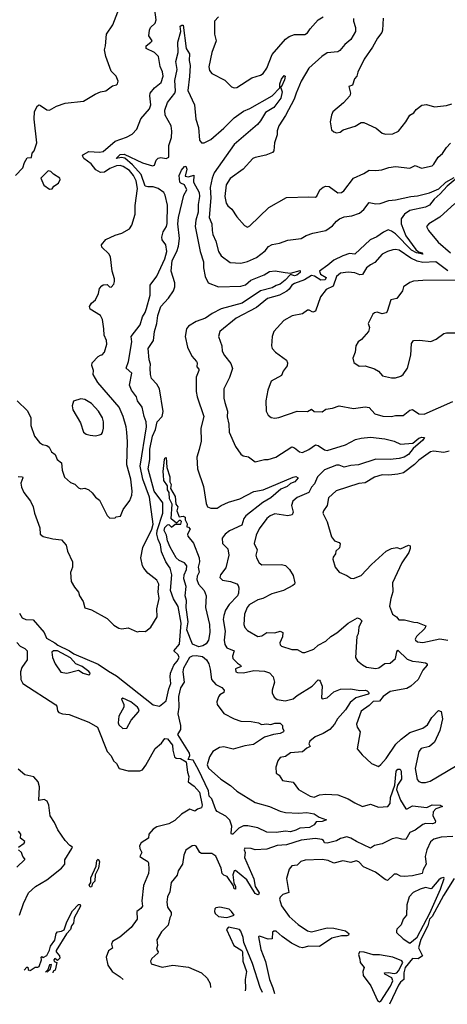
# Model space of a CAD drawing. Extents: x 1245432 to 1420865, y 606325 to 671314.
# Tile 335 of 382: x 1407617 to 1410881, y 606975 to 614495. Entities that reach past the tile are written whole.
import ezdxf

# ---------------------------------------------------------------- set-up
doc = ezdxf.new("R2010")
doc.units = 0

msp = doc.modelspace()

# ---------------------------------------------------------------- linework, layer by layer
at = {"layer": '0CON20XD'}
for points in [[(1408617.1, 614322.9), (1408628.8, 614335), (1408602.5, 614372.5), (1408606.7, 614415), (1408616, 614435), (1408651.7, 614468.3), (1408660, 614495), (1408627.5, 614725)], [(1407586, 613305), (1407641.2, 613365), (1407654.1, 613405.9), (1407675, 613440), (1407708.3, 613441.7), (1407712.5, 613475), (1407728, 613495), (1407748.8, 613555), (1407726.9, 613736.9), (1407730, 613795), (1407751.7, 613838.3), (1407765, 613844), (1407775, 613840.8), (1407825, 613808), (1407845, 613803.3), (1407897.5, 613835), (1407965, 613857.5), (1408105, 613874), (1408194.4, 613925.6), (1408235, 613943.8), (1408275, 613951.2), (1408325, 613990), (1408355, 613997.5), (1408362.5, 614005), (1408367.5, 614025), (1408353.6, 614063.6), (1408315, 614103.3), (1408274.3, 614215), (1408264.3, 614265), (1408270.9, 614295), (1408280.8, 614385), (1408328.9, 614455), (1408366.7, 614555)], [(1409135, 614516.2), (1409103.8, 614485), (1409103.9, 614386.1), (1409117.1, 614335), (1409084.4, 614245.6), (1409060, 614135), (1409065, 614107.5), (1409084.1, 614084.1), (1409184.2, 614034.2), (1409233, 613983), (1409255, 613976.2), (1409275, 613978), (1409388.8, 614051.2), (1409455, 614070.8), (1409475, 614084), (1409504.5, 614125.5), (1409545, 614230), (1409645, 614345.6), (1409675, 614368.2), (1409715, 614383.3), (1409795, 614382.5), (1409815, 614395.6), (1409835, 614425.6), (1409894.5, 614495), (1409935, 614517.3)], [(1408612.5, 612392.5), (1408612.6, 612467.4), (1408663, 612537), (1408725, 612669.4), (1408739.1, 612725), (1408733.6, 612775), (1408705.4, 612815), (1408700.9, 612835), (1408712, 612875), (1408736.7, 612915), (1408742.4, 612937.6), (1408745, 613080), (1408727.7, 613155), (1408716.4, 613175), (1408674.6, 613205), (1408635, 613218.2), (1408595, 613217.7), (1408573.8, 613223.8), (1408543.4, 613313.4), (1408477.8, 613387.8), (1408419, 613439), (1408395, 613443.6), (1408352.9, 613435), (1408383.1, 613465), (1408415, 613468.4), (1408555, 613401.6), (1408630.3, 613380.3), (1408646.4, 613383.6), (1408658.4, 613421.6), (1408675, 613438.5), (1408695, 613442.1), (1408735.5, 613434.5), (1408754.4, 613445.6), (1408754.7, 613535), (1408774.7, 613595), (1408779.3, 613645), (1408772.5, 613685), (1408728, 613765), (1408724.3, 613805), (1408745, 613863.1), (1408801.3, 613935), (1408807.6, 613952.4), (1408801.9, 614031.9), (1408819.6, 614115), (1408808.7, 614175), (1408825.9, 614244.1), (1408825.2, 614325), (1408846.7, 614405), (1408843.2, 614445), (1408855, 614454.3), (1408865, 614453.3), (1408888.1, 614275), (1408914.2, 614234.2), (1408910, 614185), (1408918.5, 614145), (1408912.8, 614062.8), (1408901.4, 613955), (1408950.9, 613845), (1408961.2, 613735), (1408983.3, 613673.3), (1408990, 613575), (1409005, 613554), (1409025, 613554.2), (1409075, 613581.1), (1409175, 613666), (1409255, 613746.1), (1409325, 613796.1), (1409375, 613817.9), (1409545.5, 613915), (1409603.8, 613975), (1409604.1, 614005), (1409615, 614042), (1409635, 614068.2), (1409642.9, 614062.9), (1409638, 614035), (1409615, 613986.2), (1409607.5, 613982.5), (1409621.2, 613945), (1409610.8, 613895), (1409556.1, 613825), (1409492.8, 613787.2), (1409455, 613721.8), (1409431.5, 613695), (1409255, 613541.1), (1409101.8, 613325), (1409085.3, 613285), (1409072, 613215), (1409077.3, 613135), (1409062.7, 612985), (1409083.9, 612935), (1409085.4, 612885), (1409092.7, 612855), (1409114.6, 612805), (1409135.4, 612725.5), (1409155, 612690.8), (1409225, 612641.9), (1409305, 612636.9), (1409355, 612647.8), (1409425, 612680), (1409490.9, 612729.1), (1409516.6, 612763.4), (1409545, 612778.8), (1409601.4, 612788.5), (1409665, 612811.1), (1409765, 612823.3), (1409805, 612847.5), (1409855, 612865.4), (1409955, 612885.6), (1410005, 612920.4), (1410035, 612957.5), (1410058.6, 612975), (1410095, 612990.9), (1410153, 612997), (1410212.3, 613017.7), (1410245, 613046.2), (1410285, 613100), (1410335, 613089.1), (1410367.8, 613092.2), (1410434.5, 613115.5), (1410485, 613120), (1410603.8, 613146.2), (1410655, 613149.1), (1410745, 613172.9), (1410815.7, 613204.2), (1410869.5, 613255), (1410935, 613289.2)], [(1410164.7, 614505), (1410164.6, 614485), (1410180.9, 614435), (1410179.6, 614405), (1410145.5, 614344.5), (1410099.2, 614305), (1410060.4, 614259.6), (1410045, 614250.9), (1409965, 614241.5), (1409924.3, 614215), (1409824.6, 614125), (1409764.7, 614025), (1409726.5, 613935), (1409712.8, 613887.2), (1409647.3, 613762.7), (1409594.3, 613685), (1409583.3, 613646.7), (1409582, 613615), (1409562.5, 613555), (1409556.2, 613495), (1409547.7, 613482.3), (1409495, 613460), (1409415, 613444), (1409396.7, 613435), (1409322, 613355), (1409225, 613282.2), (1409192.5, 613235), (1409182.7, 613145), (1409192.7, 613095), (1409205, 613072.9), (1409237.1, 613047.1), (1409275, 612990), (1409332.3, 612922.3), (1409355, 612911.2), (1409375, 612920), (1409519.7, 613060.3), (1409655, 613136.2), (1409825, 613143.3), (1409875, 613140), (1409885, 613147.5), (1409908.8, 613195), (1409933.4, 613216.6), (1409955, 613224.3), (1409980.3, 613220.3), (1410045, 613174.2), (1410074.2, 613175.8), (1410091.7, 613188.3), (1410165.7, 613284.3), (1410245, 613320.6), (1410285, 613346.7), (1410335, 613343.5), (1410381.1, 613348.9), (1410435, 613367.3), (1410485, 613372.9), (1410595, 613361.9), (1410635, 613381.2), (1410685, 613361.4), (1410765, 613380), (1410778.9, 613391.1), (1410811.9, 613445), (1410845, 613472.5), (1410875, 613520), (1410905, 613552.5)], [(1410392.2, 614507.8), (1410387.5, 614415), (1410381.7, 614398.3), (1410349.4, 614355), (1410311.4, 614285), (1410245.8, 614195), (1410197.5, 614095), (1410190, 614065), (1410173.8, 614045), (1410157.5, 613995), (1410130, 613985), (1410143.3, 613935), (1410136.7, 613915), (1410089.7, 613860.3), (1410008.7, 613791.3), (1409996.9, 613765), (1409987.5, 613715), (1409997.1, 613655), (1410015, 613639.2), (1410035, 613632.5), (1410064.1, 613635.9), (1410087, 613653), (1410178.1, 613681.9), (1410225, 613709.2), (1410245, 613710), (1410337.7, 613667.7), (1410385, 613627.5), (1410408.8, 613621.2), (1410465, 613622.5), (1410508.8, 613645), (1410564.3, 613715.7), (1410594.3, 613765.7), (1410625, 613783.8), (1410645, 613810), (1410686.4, 613843.6), (1410723, 613847), (1410785, 613830), (1410875, 613839.2), (1410916.5, 613853.5)], [(1407597.5, 611585), (1407677, 611507), (1407702, 611455), (1407700.8, 611395), (1407729.2, 611315), (1407768.8, 611265), (1407791.9, 611251.9), (1407825, 611244.3), (1407841.3, 611231.3), (1407858.8, 611195), (1407886.9, 611175), (1407904, 611135), (1407935, 611110), (1407940, 611055), (1407960, 611000), (1408005, 610960), (1408037, 610947), (1408065, 610920.8), (1408085, 610912.5), (1408115, 610916.7), (1408145, 610903.3), (1408171.2, 610881.2), (1408195, 610848.8), (1408227.5, 610825), (1408285, 610707.5), (1408305, 610687.5), (1408345, 610690), (1408353, 610697), (1408386.4, 610703.6), (1408406.9, 610755), (1408456.9, 610823.1), (1408472.1, 610865), (1408474.6, 610895), (1408464.7, 610984.7), (1408433.9, 611095), (1408439.6, 611270.4), (1408434.6, 611344.6), (1408429.6, 611385), (1408407.1, 611465), (1408377.5, 611535), (1408214.6, 611725), (1408177.9, 611785), (1408179.5, 611815), (1408168.1, 611855), (1408170, 611875), (1408215, 611922), (1408235, 611932), (1408246.7, 611935), (1408263.8, 611955), (1408282.7, 612017.3), (1408278.9, 612045), (1408261.4, 612085), (1408260, 612135), (1408248.1, 612205), (1408234.2, 612235), (1408156.2, 612285), (1408150.8, 612305), (1408165, 612330), (1408195, 612356.2), (1408219.2, 612405), (1408227.5, 612442.5), (1408245, 612463.8), (1408255, 612471.2), (1408283.6, 612473.6), (1408302.5, 612455), (1408315, 612452.5), (1408336.7, 612475), (1408342, 612495), (1408342, 612515), (1408322.5, 612575), (1408311.2, 612685), (1408297.7, 612707.7), (1408245, 612757.5), (1408241.2, 612775), (1408275, 612816.2), (1408345, 612850.8), (1408397.5, 612865), (1408455, 612897.5), (1408472.5, 612925), (1408498.8, 613011.2), (1408498.6, 613075), (1408516.6, 613205), (1408505.9, 613264.1), (1408485.2, 613305), (1408455, 613342.9), (1408407.2, 613375), (1408385, 613382.1), (1408355, 613378.1), (1408305, 613359.7), (1408265, 613330.4), (1408235, 613328.2), (1408198.6, 613348.6), (1408162, 613395), (1408106.9, 613435), (1408097.7, 613455), (1408104.3, 613465.7), (1408145, 613487.7), (1408225, 613482.7), (1408255, 613489.3), (1408345, 613567.5), (1408431.7, 613598.3), (1408475, 613621.2), (1408511.2, 613658.8), (1408542.8, 613737.2), (1408606.9, 613815), (1408618.2, 613845), (1408610.4, 613915), (1408613.8, 613935), (1408645, 613975.4), (1408696.5, 614015), (1408712.3, 614065), (1408707.1, 614097.1), (1408688.9, 614138.9), (1408677.5, 614215), (1408645.5, 614245), (1408583.1, 614275), (1408582.9, 614295), (1408617.1, 614322.9)], [(1407845, 613200), (1407865, 613202.5), (1407877.5, 613225), (1407913.9, 613246.1), (1407926.2, 613275), (1407923.3, 613285), (1407874.5, 613314.5), (1407855, 613336), (1407835, 613341.2), (1407778.8, 613285), (1407800.5, 613230.5), (1407845, 613200)], [(1408295, 609518.3), (1408355, 609484.8), (1408635, 609261.1), (1408685, 609251.2), (1408735.9, 609294.1), (1408755.3, 609385), (1408771.5, 609425), (1408765.5, 609475), (1408768.5, 609505), (1408792.5, 609565), (1408820.4, 609595), (1408835.3, 609624.8), (1408825.9, 609645), (1408792.7, 609675), (1408836.3, 609726.3), (1408850.4, 609885), (1408827, 610013.1), (1408791.4, 610071.4), (1408767.6, 610135), (1408779, 610255), (1408767, 610305), (1408754.1, 610325), (1408732.2, 610355), (1408700.6, 610430.6), (1408692.9, 610485), (1408673.9, 610523.9), (1408663.8, 610565), (1408666.7, 610595), (1408709.3, 610725), (1408709.3, 610805), (1408642.9, 610895), (1408596.9, 611065), (1408611.3, 611135), (1408609.7, 611215), (1408630.9, 611315), (1408652.8, 611365), (1408666.9, 611423.1), (1408704.8, 611465), (1408713.2, 611503.2), (1408684.9, 611675), (1408665, 611712.2), (1408623, 611755), (1408615, 611786.2), (1408613.7, 611833.7), (1408616, 611865), (1408606.4, 611896.4), (1408597.9, 611985), (1408637.6, 612045), (1408646.2, 612115), (1408664.8, 612174.8), (1408670.9, 612235), (1408695.2, 612304.8), (1408752.8, 612367.2), (1408790.4, 612425), (1408802.1, 612455), (1408800.4, 612485), (1408774.4, 612574.4), (1408780, 612655), (1408815.6, 612724.4), (1408828.1, 612765), (1408837.9, 612825), (1408824.8, 612935), (1408829.2, 612985), (1408869.4, 613155), (1408893.8, 613195), (1408875.3, 613235.3), (1408846.2, 613246.2), (1408840, 613255), (1408833.8, 613305), (1408851.5, 613345), (1408875, 613373.1), (1408885, 613375.6), (1408891.8, 613355), (1408881.2, 613301.2), (1408905, 613295.6), (1408946.9, 613306.9), (1408944.4, 613255), (1408986.3, 613175), (1408989.8, 613145), (1408978.8, 613085), (1408980.6, 613025), (1408961.6, 612965), (1408957.3, 612915), (1408995.2, 612725.2), (1409020.8, 612645), (1409020.8, 612600.8), (1409033.3, 612533.3), (1409056.4, 612486.4), (1409135, 612454.5), (1409305, 612458.9), (1409340, 612470), (1409381.4, 612505), (1409482.4, 612547.6), (1409525, 612572.9), (1409568.3, 612578.3), (1409643.9, 612563.9), (1409685, 612560), (1409759.3, 612579.3), (1409759.2, 612565), (1409732.9, 612545), (1409715, 612539.4), (1409685, 612550), (1409642.7, 612505), (1409605, 612475.9), (1409575, 612466.4), (1409545, 612447.4), (1409456.4, 612423.6), (1409315, 612331), (1409155, 612287), (1409087.5, 612252.5), (1409035, 612215.4), (1408965, 612190.8), (1408904.6, 612155), (1408891.5, 612135), (1408881.2, 612075), (1408897.1, 611995), (1408930, 611925), (1408967.8, 611885), (1408972.5, 611875), (1408969.6, 611845), (1408984.5, 611825), (1408985.6, 611815), (1408963.8, 611765), (1408965.3, 611654.7), (1408971.4, 611615), (1409022.2, 611465), (1409000.7, 611375), (1409001.3, 611275), (1408988.1, 611211.9), (1408968.1, 611155), (1408973.5, 611065), (1409020.2, 610930.2), (1409041.1, 610801.1), (1409052, 610775), (1409075, 610764.4), (1409125, 610765.7), (1409154.6, 610785.4), (1409210.4, 610809.5), (1409298, 610835), (1409405, 610892.5), (1409475, 610905.7), (1409705, 611000.9), (1409725.4, 611005.4), (1409742, 610995), (1409716.9, 610965), (1409685, 610952.9), (1409659.1, 610930.9), (1409611.2, 610908.8), (1409535, 610842.2), (1409472.6, 610807.4), (1409342.7, 610705), (1409328.9, 610685), (1409313.6, 610635), (1409217.8, 610592.3), (1409184.5, 610565), (1409163.3, 610535), (1409164.3, 610495), (1409206.9, 610455), (1409214.5, 610405), (1409190.3, 610309.7), (1409151.2, 610255), (1409144.2, 610234.2), (1409165, 610214), (1409225.7, 610204.3), (1409275, 610185.7), (1409286, 610175), (1409290.8, 610155), (1409287.5, 610115), (1409279.2, 610095), (1409215, 610028.1), (1409189.1, 609985), (1409174.6, 609945.4), (1409171.5, 609915), (1409186.8, 609825), (1409178.9, 609755), (1409182.3, 609722.3), (1409197.8, 609697.8), (1409253.1, 609675), (1409242.3, 609635), (1409245.4, 609615), (1409279.6, 609579.5), (1409303.3, 609565), (1409306.7, 609555), (1409263.5, 609536.5), (1409266.2, 609515), (1409278.6, 609508.6), (1409325, 609507.8), (1409405, 609524.4), (1409485, 609520.4), (1409525, 609506.2), (1409552.5, 609475), (1409562.9, 609435), (1409544, 609375), (1409543.8, 609355), (1409560.9, 609320.9), (1409583.3, 609303.3), (1409643.4, 609293.4), (1409705, 609308.8), (1409735.7, 609334.3), (1409849.5, 609405), (1409895, 609452), (1409905, 609451.2), (1409911.8, 609441.8), (1409926.1, 609406.1), (1409921.4, 609315), (1409927.3, 609307.3), (1409965, 609316.9), (1410015, 609362.1), (1410067.3, 609382.7), (1410145, 609383.8), (1410215, 609370.9), (1410255, 609374.6), (1410269.4, 609369.4), (1410284.6, 609355), (1410278.2, 609345), (1410183.8, 609316.2), (1410139.3, 609280.7), (1410103.9, 609225), (1410043.9, 609155), (1410021.5, 609115), (1409984.6, 609075), (1409935, 609044), (1409872.9, 609017.1), (1409832, 608985), (1409824, 608965), (1409835, 608943.3), (1409808.8, 608931.2), (1409776.5, 608903.4), (1409683.8, 608895), (1409645, 608868.1), (1409605, 608859.2), (1409588, 608835), (1409573.3, 608785), (1409575, 608740), (1409597.5, 608725), (1409622.5, 608685), (1409705, 608672.5), (1409746, 608616), (1409835, 608564.4), (1409865, 608557.8), (1409905.9, 608574.1), (1409955, 608581.2), (1410045, 608575.4), (1410125, 608543.9), (1410174.8, 608514.8), (1410235, 608485.9), (1410295, 608503.9), (1410355, 608480.4), (1410427.5, 608485), (1410445, 608508.8), (1410448.6, 608555), (1410481.1, 608648.9), (1410491.1, 608755), (1410505, 608770), (1410520.6, 608770.6), (1410528.5, 608755), (1410532.7, 608695), (1410502.2, 608647.8), (1410494.6, 608615), (1410523.3, 608535), (1410565, 608468.6), (1410575, 608467.8), (1410615, 608489.6), (1410725, 608477.5), (1410765, 608498.7), (1410827, 608497), (1410845.7, 608485), (1410795, 608468.1), (1410772.5, 608445), (1410770.6, 608415), (1410792, 608375), (1410790, 608360), (1410767.4, 608352.6), (1410715.5, 608355.5), (1410695, 608347.5), (1410635, 608305.6), (1410595, 608287.5), (1410565.5, 608234.5), (1410535, 608235.4), (1410495, 608245.3), (1410460.4, 608239.5), (1410385, 608200.8), (1410325, 608188.5), (1410295, 608166.4), (1410187.6, 608217.6), (1410145, 608244.6), (1410115, 608253.1), (1410065, 608240.3), (1410035.9, 608224.1), (1409965, 608206.9), (1409945, 608207.5), (1409937.1, 608225), (1409923.5, 608233.5), (1409875, 608241.3), (1409765, 608228.8), (1409655, 608194.1), (1409583, 608187), (1409505, 608158.9), (1409415.7, 608154.3), (1409384.5, 608164.5), (1409335, 608166.4), (1409330, 608155), (1409338.2, 608135), (1409332.2, 608095), (1409405.7, 607934.3), (1409414.6, 607874.6), (1409445.5, 607825.6), (1409443.8, 607816.2), (1409435, 607811.2), (1409415, 607821.4), (1409350.4, 607925), (1409265, 607996.2), (1409254.5, 607995), (1409244.4, 607965), (1409251.9, 607901.9), (1409265.3, 607874.7), (1409265, 607853.8), (1409255, 607856.7), (1409249.1, 607879.1), (1409200.7, 607950.7), (1409175, 607960.6), (1409163.4, 607973.4), (1409156, 608015), (1409115, 608105.8), (1409085, 608125.6), (1409005, 608125.6), (1408991.9, 608135), (1408965, 608183.1), (1408955, 608188.1), (1408934.2, 608185.8), (1408885, 608152.5), (1408870, 608115), (1408860.8, 608045), (1408827.5, 607995), (1408819.7, 607960.3), (1408773.1, 607905), (1408762, 607835), (1408744.2, 607795), (1408740.8, 607755), (1408745, 607717.5), (1408772.5, 607675), (1408774.4, 607655), (1408763.3, 607635), (1408751.7, 607578.3), (1408700.3, 607529.7), (1408663.9, 607466.1), (1408670, 607425), (1408662.5, 607395), (1408673.3, 607375), (1408671.2, 607365), (1408626.2, 607325), (1408616.2, 607305), (1408621.2, 607285), (1408705, 607258.8), (1408785, 607273.2), (1408905, 607257.3), (1409004, 607215), (1409047.5, 607175), (1409070, 607135), (1409074.6, 607103.1)], [(1410940.8, 613275), (1410880.4, 613225), (1410828, 613165), (1410780.6, 613125), (1410745, 613078.4), (1410715, 613063.2), (1410595, 613038.5), (1410555, 613011.1), (1410530.4, 612975), (1410530, 612935), (1410564.8, 612844.8), (1410640.4, 612740.3), (1410661.5, 612721.5), (1410688.8, 612715), (1410695.9, 612704.1), (1410646.2, 612715), (1410607.5, 612735), (1410485, 612859.5), (1410455, 612880.9), (1410430.8, 612889.2), (1410395, 612873.6), (1410343.2, 612836.8), (1410292.9, 612815), (1410175, 612704.7), (1410135, 612709.6), (1410085, 612692.5), (1410015, 612658.4), (1409968.4, 612621.6), (1409906.5, 612573.5), (1409912.9, 612552.9), (1409955.7, 612525.7), (1409950.3, 612509.7), (1409915, 612506), (1409866.7, 612536.7), (1409845, 612541.3), (1409790.9, 612509.1), (1409715, 612480.8), (1409695, 612467.1), (1409673.9, 612436.1), (1409657.2, 612422.8), (1409599.3, 612390.7), (1409508.6, 612365), (1409425, 612297.9), (1409268.8, 612215), (1409143.8, 612115), (1409134, 612075), (1409159.2, 612005), (1409163.6, 611963.6), (1409179.4, 611929.4), (1409228.3, 611868.3), (1409241.7, 611831.7), (1409217.6, 611762.4), (1409174.4, 611675), (1409175.5, 611605), (1409182.3, 611572.3), (1409203.1, 611505), (1409201.7, 611461.7), (1409214.2, 611405), (1409215.8, 611345), (1409265.5, 611235.5), (1409305, 611176.2), (1409324.2, 611164.2), (1409365, 611156.7), (1409415, 611117.5), (1409485, 611136.2), (1409515, 611136.7), (1409572.5, 611155), (1409695, 611232.5), (1409715.5, 611225.5), (1409753.6, 611193.6), (1409775, 611189.4), (1409825, 611211.8), (1409875, 611249.2), (1409895, 611244.2), (1409945, 611210), (1409965, 611204.6), (1410105, 611247.3), (1410180.5, 611289.5), (1410225, 611299.6), (1410295, 611305.6), (1410404.5, 611294.5), (1410475, 611276.7), (1410525, 611252.5), (1410618, 611262), (1410665, 611300), (1410686.9, 611306.9), (1410706.7, 611305), (1410695.4, 611285), (1410620, 611220), (1410585, 611174), (1410552, 611155), (1410515, 611144), (1410445, 611136.5), (1410335, 611138.2), (1410203.3, 611095), (1410145, 611091.1), (1410095, 611078.2), (1410055, 611091.9), (1410035, 611092.3), (1409945, 611057.7), (1409890.3, 611005), (1409868.8, 610951.2), (1409845.3, 610925), (1409825.5, 610885), (1409735, 610845.5), (1409702.4, 610817.6), (1409692.1, 610785), (1409704.6, 610735), (1409696.5, 610713.5), (1409664.2, 610705.8), (1409565, 610720), (1409529.2, 610705), (1409505, 610684.3), (1409445, 610605.7), (1409422.9, 610557.1), (1409407.9, 610495), (1409428.9, 610445), (1409419.5, 610405), (1409424.3, 610385.7), (1409445, 610347.5), (1409465, 610331.9), (1409615, 610333.5), (1409645.4, 610325.4), (1409676.2, 610296.2), (1409705, 610251.2), (1409718.1, 610195), (1409715.4, 610184.6), (1409702.5, 610175), (1409630.8, 610135), (1409540.8, 610109.2), (1409472.5, 610075), (1409435, 610063.3), (1409369.1, 610025), (1409353.2, 610005), (1409332.5, 609955), (1409329.1, 609875), (1409335, 609852), (1409355, 609829.2), (1409434.5, 609784.5), (1409465, 609788.5), (1409504.7, 609815.3), (1409565, 609813.5), (1409605, 609825.3), (1409625.4, 609815), (1409622.7, 609782.7), (1409602.2, 609735), (1409605, 609720), (1409615, 609710), (1409695, 609686), (1409735, 609684.2), (1409775, 609662.5), (1409795, 609661.4), (1409862.7, 609687.3), (1409895, 609718), (1409955, 609748.1), (1409992.9, 609785), (1410038.2, 609811.8), (1410125, 609885.7), (1410196.4, 609926.4), (1410215, 609920), (1410230, 609905), (1410205.6, 609854.4), (1410201.1, 609805), (1410192, 609785), (1410179.5, 609625), (1410195, 609597.5), (1410235, 609567.1), (1410265, 609550.8), (1410335, 609539.3), (1410358.1, 609545), (1410405, 609577.5), (1410445, 609580.7), (1410486.4, 609615), (1410495, 609668), (1410505, 609681.1), (1410575, 609610.7), (1410615, 609594.8), (1410665, 609589.8), (1410715, 609583.5), (1410728.1, 609575), (1410728.4, 609565), (1410695, 609526.4), (1410658.2, 609455), (1410603.3, 609405), (1410571.9, 609388.1), (1410445, 609363.3), (1410391.1, 609325), (1410365, 609289.6), (1410315, 609287.2), (1410285, 609256.2), (1410223.8, 609215), (1410187.5, 609115), (1410192.9, 609092.9), (1410217.5, 609055), (1410192.5, 608925), (1410230.7, 608880.7), (1410303.3, 608815), (1410355, 608791.2), (1410375, 608806), (1410415, 608853.1), (1410488.9, 608961.1), (1410529.2, 609000.8), (1410595, 609051.3), (1410694.7, 609085.3), (1410730.2, 609109.8), (1410763.1, 609165), (1410815, 609218.1), (1410835, 609212.5), (1410844.4, 609155), (1410825.6, 609065.6), (1410785, 608976.8), (1410745, 608944.7), (1410681.7, 608928.3), (1410665, 608907.1), (1410635.5, 608775), (1410652.6, 608692.6), (1410665, 608677.8), (1410685, 608668.9), (1410715, 608669.4), (1410749.8, 608680.2), (1410945, 608793.6)], [(1410938, 613092), (1410825, 612987.3), (1410741.2, 612935), (1410723.8, 612915), (1410737.1, 612885), (1410810.5, 612795), (1410905, 612713.6)], [(1410885, 612577.4), (1410795, 612646.1), (1410695, 612641.2), (1410652.3, 612652.3), (1410603.8, 612675), (1410515, 612734.6), (1410485, 612740.8), (1410465, 612737.9), (1410424.1, 612725.9), (1410385, 612704.4), (1410328.8, 612641.2), (1410295, 612624.3), (1410265, 612599.4), (1410235, 612548.2), (1410215, 612547.4), (1410175, 612562.5), (1410125, 612567.5), (1410065, 612558.5), (1410034.4, 612535), (1410010.8, 612459.2), (1409955.8, 612435), (1409912.4, 612377.6), (1409875, 612268.8), (1409855, 612262.5), (1409827.8, 612277.8), (1409815, 612276.7), (1409775, 612250), (1409697, 612233), (1409633.2, 612196.8), (1409558.1, 612115), (1409545.6, 612074.4), (1409538.6, 612005), (1409545, 611983.3), (1409568.8, 611955), (1409654, 611895), (1409662, 611875), (1409658.3, 611851.7), (1409628, 611812), (1409615, 611777.5), (1409535.7, 611734.3), (1409511.4, 611665), (1409495.7, 611584.3), (1409498.6, 611505), (1409512.9, 611475), (1409537.8, 611457.8), (1409565, 611452.9), (1409595, 611456.2), (1409735, 611504.2), (1409815, 611502), (1409845, 611520), (1409865, 611503.3), (1409925, 611500.4), (1409955, 611520.4), (1410005, 611527.5), (1410055, 611547.3), (1410165, 611526.4), (1410255, 611537.5), (1410284.1, 611534.1), (1410327.5, 611485), (1410388.1, 611468.1), (1410454.6, 611464.6), (1410485, 611471.8), (1410545, 611473.3), (1410595, 611511.8), (1410615, 611516.9), (1410665, 611484.2), (1410705, 611483.5), (1410925, 611580)], [(1410944.1, 612505.9), (1410695.5, 612504.5), (1410622.8, 612497.2), (1410595, 612488.6), (1410547.5, 612455), (1410540, 612425), (1410495, 612366.7), (1410450, 612355), (1410423.3, 612266.7), (1410415, 612257.5), (1410385, 612250), (1410345, 612261.2), (1410325, 612256), (1410313.8, 612245), (1410276.7, 612175), (1410286.7, 612145), (1410278.8, 612115), (1410226.6, 612053.4), (1410200, 612035), (1410182.5, 612005), (1410178.8, 611955), (1410159.3, 611909.3), (1410166.7, 611876.7), (1410208.8, 611848.8), (1410255, 611852), (1410325, 611828), (1410355, 611810), (1410385.8, 611775.8), (1410455, 611760), (1410485, 611759.2), (1410527.6, 611772.4), (1410544.1, 611785.9), (1410577.5, 611835), (1410603.6, 611933.6), (1410607, 612023), (1410623.9, 612046.1), (1410672.3, 612047.7), (1410755, 612036.7), (1410797.5, 612055), (1410855, 612098), (1410875, 612103.8), (1410965, 612104.2)], [(1407605, 611006.7), (1407637.5, 611005), (1407641.2, 610995), (1407625.8, 610955), (1407630, 610925), (1407648, 610885), (1407698.7, 610818.7), (1407719.2, 610775), (1407730.8, 610725), (1407770, 610615), (1407772.5, 610565), (1407795, 610548.8), (1407870.7, 610530.7), (1407935, 610523.3), (1407972.7, 610482.7), (1407982, 610435), (1408020.6, 610355), (1408020.6, 610315), (1408004.3, 610274.3), (1408010, 610205), (1408035, 610160), (1408065, 610122.5), (1408074.1, 610094.1), (1408100.8, 610050.8), (1408115, 610002.5), (1408165, 609988.8), (1408285, 609921.4), (1408335, 609871.9), (1408375, 609846.9), (1408397.1, 609842.9), (1408445, 609850), (1408515, 609818.8), (1408535, 609823.8), (1408578.1, 609821.9), (1408619.2, 609855), (1408665.5, 609935), (1408664.5, 609994.5), (1408680.9, 610075), (1408675.3, 610125), (1408678.8, 610185), (1408664.2, 610215), (1408595, 610266.9), (1408563.5, 610305), (1408553.6, 610325), (1408542.5, 610385), (1408558.2, 610465), (1408625, 610603.5), (1408635, 610643.3), (1408608.6, 610848.6), (1408556.8, 610985), (1408536.3, 611085), (1408583.8, 611385), (1408581.5, 611425), (1408566.9, 611465), (1408552.9, 611535), (1408517.1, 611585), (1408508.5, 611615), (1408471.5, 611665), (1408454.7, 611704.7), (1408472.5, 611795), (1408430.3, 611835), (1408448.5, 611885), (1408471.9, 612035), (1408467.8, 612075), (1408536.9, 612165), (1408554.2, 612225), (1408575, 612258.8), (1408585, 612288.8), (1408612.5, 612392.5)], [(1408195, 611316), (1408225, 611324.2), (1408240.3, 611329.7), (1408248.3, 611341.7), (1408257.5, 611375), (1408257.3, 611425), (1408248.9, 611455), (1408219.6, 611505), (1408165, 611563.3), (1408115, 611595.5), (1408085, 611600), (1408028, 611582), (1408017.5, 611545), (1408021.4, 611515), (1408080, 611415), (1408104.2, 611345), (1408125, 611330.8), (1408155, 611322.5), (1408195, 611316)], [(1408985, 609705.6), (1408935.4, 609725), (1408892.6, 609835), (1408903.7, 609895), (1408887, 610005), (1408889.6, 610059.5), (1408880, 610095), (1408888, 610165), (1408868.9, 610225), (1408873.6, 610255), (1408890.6, 610295), (1408892.8, 610325), (1408875, 610347.7), (1408834.2, 610365), (1408811.8, 610385), (1408765, 610467.5), (1408744.6, 610515), (1408738, 610558), (1408718.8, 610595), (1408725, 610616), (1408745, 610637.5), (1408755, 610640), (1408775, 610620), (1408805, 610643.3), (1408848.3, 610641.7), (1408851.7, 610661.7), (1408845, 610670), (1408835, 610670), (1408815, 610650), (1408773.3, 610683.3), (1408780.8, 610795), (1408761, 610835), (1408758.9, 610885), (1408744.6, 610905), (1408746, 610935), (1408717.1, 610975), (1408714.6, 611015.4), (1408711.8, 611045), (1408721.8, 611135), (1408725, 611147.5), (1408735, 611151.2), (1408740.4, 611075), (1408763.1, 611003.1), (1408763.3, 610965), (1408772.5, 610945), (1408768.6, 610915), (1408804.3, 610854.3), (1408809.2, 610795), (1408824, 610775), (1408816.7, 610745), (1408835, 610697.5), (1408865, 610702.5), (1408880, 610695), (1408880, 610675), (1408896.2, 610645), (1408893, 610623), (1408905, 610620), (1408918.8, 610605), (1408898.8, 610565), (1408900, 610550), (1408945, 610496.2), (1408988, 610385), (1408989.5, 610355), (1408979.6, 610315), (1408986.5, 610275), (1408971.8, 610245), (1408970.6, 610220.6), (1408982.9, 610185), (1409025, 610135.8), (1409040, 610095), (1409036.3, 610005), (1409066.3, 609875), (1409068.4, 609815), (1409058.6, 609755), (1409041.6, 609728.4), (1409015, 609712.1), (1408985, 609705.6)], [(1410895, 611199.4), (1410855, 611190.6), (1410775, 611200), (1410754.3, 611195), (1410665, 611130.8), (1410632.1, 611097.9), (1410546.6, 611033.4), (1410503.6, 611023.6), (1410435, 611017.2), (1410385, 611020), (1410325, 611001.5), (1410255, 610957.8), (1410205, 610953.1), (1410032.1, 610897.9), (1409975.6, 610844.4), (1409964.6, 610785), (1409937.1, 610745), (1409930.8, 610725), (1409965, 610660), (1409997.5, 610545), (1410020, 610515), (1410055, 610502.5), (1410063, 610493), (1410058.3, 610461.7), (1410030, 610435), (1410027.5, 610415), (1410010.7, 610389.3), (1410008.8, 610375), (1410024.5, 610314.5), (1410056.2, 610275), (1410115, 610248.9), (1410145, 610228.6), (1410165, 610226.7), (1410225, 610250.6), (1410302.2, 610335), (1410415, 610436.9), (1410454.5, 610455.5), (1410495, 610462.9), (1410525, 610454.4), (1410585, 610482.9), (1410596.9, 610476.9), (1410597.6, 610457.6), (1410588.9, 610425), (1410535, 610346), (1410463.1, 610195), (1410466, 610125), (1410450, 610075), (1410440, 610015), (1410463.3, 609955), (1410493.8, 609935), (1410510.3, 609910.3), (1410555, 609910.6), (1410625, 609892.5), (1410655, 609891.1), (1410718.1, 609865), (1410711.1, 609845), (1410645.7, 609785), (1410636, 609765), (1410638.8, 609755), (1410655, 609744.4), (1410695, 609738.9), (1410824.5, 609765.5), (1410885, 609757.1)], [(1407615, 609963.3), (1407635, 609926.7), (1407663.1, 609913.1), (1407720.5, 609910.5), (1407803.3, 609815), (1407822.1, 609772.1), (1407886.5, 609735), (1407906.9, 609716.9), (1407996.9, 609675), (1408030.9, 609650.9), (1408215, 609573), (1408295, 609518.3)], [(1407595, 609738), (1407619.7, 609709.7), (1407655, 609693.8), (1407674, 609675), (1407674.3, 609605), (1407633.4, 609546.6), (1407622.9, 609515), (1407625.3, 609455.3), (1407640.5, 609425), (1407892.5, 609262.5), (1407901.2, 609251.2), (1407905.7, 609215.7), (1407915, 609204.3), (1407944.6, 609194.6), (1407995, 609189.4), (1408145, 609130.5), (1408210.8, 609090.8), (1408285, 608906.7), (1408315, 608873.3), (1408333.3, 608835), (1408356.2, 608815), (1408376.1, 608776.1), (1408445, 608759.2), (1408535, 608757.8), (1408555, 608766.9), (1408579.7, 608800.2), (1408651.9, 608928.1), (1408700.4, 608969.6), (1408725, 609004.2), (1408745, 609001.8), (1408783.6, 608955), (1408784.9, 608915), (1408798.9, 608865), (1408811.9, 608855), (1408845, 608852), (1408887, 608827), (1408897, 608747), (1408907.3, 608715), (1408904.2, 608675), (1408949.8, 608639.8), (1408989.4, 608595), (1409010.6, 608495), (1409005, 608474.5), (1408975.4, 608464.6), (1408955, 608449.2), (1408915, 608464.3), (1408853, 608427), (1408802.3, 608377.7), (1408755.6, 608354.4), (1408665, 608330.5), (1408637, 608313), (1408604, 608275), (1408601.2, 608245), (1408545, 608209.2), (1408532.5, 608185), (1408534.5, 608165), (1408548.9, 608135), (1408534.4, 608105), (1408570, 608080), (1408594.3, 608065), (1408599.5, 608055), (1408603.3, 608003.3), (1408600.6, 607975), (1408562.7, 607882.7), (1408550.7, 607765), (1408554.5, 607725), (1408542.7, 607707.3), (1408511.2, 607685), (1408513.3, 607625), (1408468.2, 607561.8), (1408382.3, 607487.7), (1408324.5, 607455), (1408317.1, 607435), (1408325.5, 607404.4), (1408295.5, 607384.5), (1408276.7, 607335), (1408290.4, 607275), (1408324.2, 607224.2), (1408385, 607185.4), (1408407.1, 607165.6)], [(1408145, 609491.4), (1408153.3, 609495), (1408154, 609505), (1408145, 609516.7), (1408095, 609555.4), (1408044.6, 609574.6), (1408005, 609621.3), (1407905, 609673.8), (1407874.5, 609675.5), (1407861.2, 609665), (1407868.5, 609625), (1407888.2, 609575), (1407931.7, 609511.7), (1407976.8, 609503.2), (1408065, 609526), (1408102.5, 609505), (1408145, 609491.4)], [(1409235, 608273.5), (1409231.4, 608281.4), (1409237.4, 608335), (1409220.5, 608380.5), (1409191.5, 608411.5), (1409125, 608448.4), (1409115, 608460), (1409083.9, 608543.9), (1409064.1, 608565), (1409057.6, 608605), (1408983, 608765), (1408940.4, 608840.4), (1408903.6, 608843.6), (1408914.9, 608875), (1408912.4, 608892.4), (1408824, 609035), (1408847.8, 609075), (1408847.3, 609105), (1408826.6, 609193.4), (1408834.9, 609245), (1408831.5, 609325), (1408847, 609393), (1408874.9, 609435), (1408865.6, 609515), (1408869.3, 609545), (1408915, 609626.7), (1408935, 609637.7), (1408965, 609638.7), (1409012, 609632), (1409043.8, 609605), (1409060, 609575), (1409070.8, 609535), (1409080.5, 609455), (1409115, 609417.1), (1409161.4, 609395), (1409178, 609375), (1409174.2, 609355.8), (1409145, 609338), (1409135, 609324), (1409122.5, 609285), (1409125.6, 609265), (1409176.3, 609196.3), (1409253.8, 609155), (1409305, 609137.5), (1409385, 609135.6), (1409440, 609125), (1409462.7, 609112.7), (1409505, 609117.1), (1409535, 609111.4), (1409565, 609121.2), (1409605, 609121.1), (1409623.5, 609105), (1409624.2, 609084.2), (1409633.3, 609065), (1409630, 609055), (1409605, 609043.1), (1409554.2, 609035.8), (1409485.4, 609014.6), (1409401.7, 608958.3), (1409335, 608948.6), (1409247, 608923), (1409175, 608942.1), (1409142.4, 608937.6), (1409090.6, 608905), (1409066.5, 608865), (1409048.6, 608805), (1409058.6, 608778.6), (1409152.9, 608695), (1409226.7, 608646.7), (1409275, 608602.9), (1409415.9, 608515.9), (1409525, 608486.2), (1409605, 608451.1), (1409645, 608441.1), (1409745, 608434.5), (1409810.3, 608440.3), (1409865, 608430), (1409902.5, 608405), (1409960, 608385), (1409925, 608370), (1409880.4, 608369.5), (1409864, 608345), (1409830, 608325), (1409755, 608319.7), (1409725, 608303.9), (1409685, 608293), (1409645, 608297.1), (1409575, 608286.6), (1409505, 608289.6), (1409435, 608322.5), (1409359.1, 608339.1), (1409325, 608337.9), (1409289.3, 608320.7), (1409245, 608274.1), (1409235, 608273.5)], [(1408405, 609081.2), (1408435, 609083.3), (1408469.2, 609145), (1408525, 609208.8), (1408528.8, 609225), (1408517.5, 609245), (1408465.4, 609285), (1408405, 609313.8), (1408394, 609305), (1408412.5, 609265), (1408410.8, 609245), (1408373.1, 609175), (1408369.4, 609125), (1408375, 609108.8), (1408405, 609081.2)], [(1407615.3, 607655), (1407645, 607745.7), (1407684.2, 607825.8), (1407737.8, 607875), (1407825, 607926.7), (1407936.9, 608015), (1407960.8, 608045), (1407962.1, 608077.9), (1408016.2, 608165), (1408020, 608175), (1407999.1, 608189.1), (1407965, 608227.1), (1407908.2, 608308.2), (1407882.4, 608362.4), (1407849.6, 608415), (1407839.6, 608495), (1407826.3, 608526.4), (1407805, 608538.9), (1407762.7, 608532.7), (1407768, 608635), (1407758.2, 608675), (1407725, 608711.5), (1407655, 608727.5), (1407605, 608772.1)], [(1407608.9, 608175), (1407650.6, 608205), (1407655, 608217.5), (1407624.2, 608245), (1407626, 608275), (1407607.4, 608297.4)], [(1410925, 608255.5), (1410835, 608252.2), (1410778.1, 608235), (1410752.7, 608215), (1410724.4, 608154.4), (1410713.2, 608105), (1410721.1, 608045), (1410696.6, 608005), (1410689.1, 607975), (1410615, 607955.6), (1410552.1, 607952.1), (1410525, 607953.9), (1410495, 607968.1), (1410475, 607970), (1410425, 607920), (1410408.3, 607928.3), (1410333.7, 607983.7), (1410240.8, 608025), (1410205, 608063.8), (1410185, 608072), (1410145, 608058.8), (1410085, 608070), (1410015, 608053.3), (1409973.1, 608073.1), (1409925, 608081.4), (1409797.5, 608075), (1409762.2, 608065), (1409735, 608037.5), (1409695, 608032), (1409675, 608006.2), (1409653.3, 607935), (1409671.7, 607828.3), (1409627, 607813), (1409605, 607792.5), (1409601.4, 607778.6), (1409615, 607727.5), (1409675, 607646.2), (1409743.1, 607585), (1409815, 607534.8), (1409845, 607529), (1409965, 607557.8), (1410015, 607556.4), (1410103.8, 607535), (1410128.8, 607515), (1410127, 607503), (1410115, 607497.5), (1410075, 607498.2), (1410000.3, 607479.7), (1409905, 607417.3), (1409825, 607417.7), (1409775, 607406.7), (1409752, 607412), (1409693, 607443), (1409621.7, 607491.7), (1409575, 607532.9), (1409557.3, 607532.7), (1409546.2, 607525), (1409545.5, 607474.5), (1409515, 607471.8), (1409455, 607492.9), (1409445, 607494.5), (1409441, 607489), (1409457.1, 607392.9), (1409492.3, 607302.3), (1409525, 607163.5), (1409550.6, 607100.6), (1409561.3, 607057.5)], [(1407595, 608021.2), (1407655, 608080), (1407656.7, 608085), (1407640, 608105), (1407631.8, 608135), (1407607.8, 608155)], [(1408155, 607868.9), (1408147.5, 607885), (1408160.6, 607905), (1408158.9, 607941.1), (1408200.5, 608029.5), (1408205, 608073.8), (1408215, 608084.4), (1408225.3, 608065), (1408218.8, 608015), (1408191.9, 607965), (1408190.7, 607915), (1408173.3, 607896.7), (1408165, 607873.1), (1408155, 607868.9)], [(1410935, 607936.5), (1410852.8, 607807.2), (1410765, 607645.6), (1410746.6, 607625), (1410732, 607575), (1410679.4, 607470.6), (1410660.5, 607405), (1410693.3, 607345), (1410658.3, 607321.7), (1410615, 607324.2), (1410558.7, 607255), (1410548.5, 607215), (1410550, 607165), (1410525.1, 607144.9), (1410508.6, 607121.4), (1410440.9, 606974.9)], [(1410595, 607441.1), (1410651.1, 607488.9), (1410748.5, 607671.5), (1410828.4, 607855), (1410857.1, 607935), (1410855, 607942.5), (1410835, 607938), (1410816.7, 607925), (1410760.8, 607859.2), (1410755, 607856), (1410715, 607866.9), (1410675, 607853.3), (1410621.5, 607828.5), (1410590, 607795), (1410573.3, 607735), (1410570, 607655), (1410545.6, 607624.4), (1410528.7, 607581.3), (1410495, 607550), (1410492.5, 607535), (1410494.1, 607524.1), (1410545, 607474.3), (1410595, 607441.1)], [(1407698, 607232), (1407735, 607257.5), (1407755, 607257.5), (1407765, 607263.8), (1407782.5, 607315), (1407780, 607335), (1407785, 607340), (1407795, 607333.3), (1407825, 607347.5), (1407845, 607388), (1407852, 607418), (1407885.8, 607465), (1407894.6, 607515.4), (1407905, 607528.1), (1407937.4, 607532.6), (1407955.3, 607544.8), (1407978, 607605), (1408021, 607689), (1408065, 607736.4), (1408077.6, 607737.6), (1408080, 607725), (1408034.1, 607635), (1408028.2, 607595), (1408013.2, 607575), (1408004.6, 607545), (1407975, 607512.5), (1407895.7, 607385), (1407894.7, 607374.7), (1407920, 607345), (1407923, 607327), (1407905, 607310), (1407885, 607325.7), (1407876.7, 607315), (1407880.7, 607300.7), (1407900, 607295), (1407887.5, 607235), (1407871.7, 607228.3), (1407870.1, 607215.9)], [(1409195, 607637.1), (1409215, 607641.8), (1409253.3, 607655), (1409235, 607683.8), (1409215, 607701.2), (1409145, 607717.5), (1409115, 607712.5), (1409107.5, 607705), (1409103.3, 607685), (1409109.3, 607669.3), (1409135, 607646.7), (1409195, 607637.1)], [(1409469.8, 607066.1), (1409453.1, 607103.1), (1409395, 607285.6), (1409328.2, 607448.2), (1409323.2, 607485), (1409305, 607532.5), (1409295, 607545.2), (1409210, 607565), (1409196.7, 607545), (1409252.5, 607425), (1409313.3, 607385), (1409318.8, 607375), (1409321.1, 607305), (1409349.4, 607225), (1409337.1, 607165), (1409340, 607095), (1409337.5, 607078.4)], [(1410365, 606993.5), (1410375, 606999.5), (1410447.2, 607112.8), (1410466.5, 607155), (1410457.7, 607177.7), (1410404.3, 607205), (1410403.3, 607215), (1410431.7, 607218.3), (1410475, 607209.5), (1410495, 607215.7), (1410509.7, 607230.3), (1410542.7, 607295), (1410535, 607307.3), (1410465, 607334), (1410365, 607351.6), (1410315, 607354), (1410245.7, 607374.3), (1410210, 607375), (1410202.5, 607355), (1410215, 607320), (1410216.2, 607295), (1410246.7, 607255), (1410236.2, 607225), (1410240, 607195), (1410297, 607117), (1410348.1, 607005), (1410365, 606993.5)], [(1407651.6, 607236.4), (1407671.7, 607258.3), (1407678.3, 607258.3), (1407681.7, 607241.7), (1407692, 607232.6)], [(1407829, 607219.8), (1407833, 607227), (1407852.5, 607245), (1407860, 607280), (1407845, 607275.8), (1407831.2, 607238.8), (1407814.7, 607221.1)]]:
    msp.add_lwpolyline(points, dxfattribs=at)

doc.saveas('drawing.dxf')
